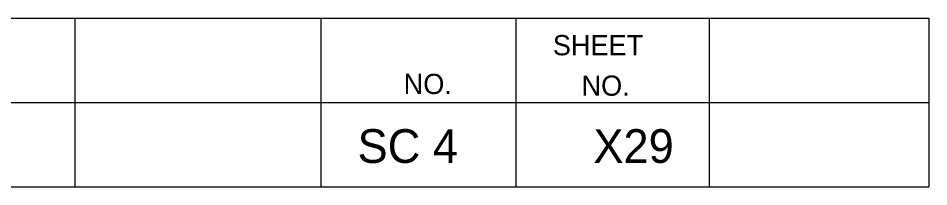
# Model space of a CAD drawing. Extents: x 1000 to 1162, y 999 to 8520.
# Drawn here: x 1148.08 to 1161.56, y 4320.05 to 4322.55 of the extents above; entities that cross this region are included whole.
import ezdxf

# ---------------------------------------------------------------- set-up
doc = ezdxf.new("R2010")
doc.units = 0
doc.layers.add('Level 20', color=7, linetype='Continuous')
doc.layers.add('Level 3', color=7, linetype='Continuous')

msp = doc.modelspace()

# ---------------------------------------------------------------- linework, layer by layer
at = {"layer": 'Level 3'}
for p, q in [((1133.055, 4322.546), (1161.555, 4322.546)), ((1133.055, 4322.546), (1161.555, 4322.546)), ((1133.055, 4322.546), (1161.555, 4322.546)), ((1133.055, 4322.546), (1161.555, 4322.546)), ((1133.055, 4322.546), (1161.555, 4322.546)), ((1133.055, 4322.546), (1161.555, 4322.546)), ((1133.055, 4322.546), (1161.555, 4322.546)), ((1133.055, 4322.546), (1161.555, 4322.546)), ((1133.055, 4322.546), (1161.555, 4322.546)), ((1133.055, 4322.546), (1161.555, 4322.546)), ((1133.055, 4322.546), (1161.555, 4322.546)), ((1133.055, 4322.546), (1161.555, 4322.546)), ((1133.055, 4322.546), (1161.555, 4322.546)), ((1133.055, 4322.546), (1161.555, 4322.546)), ((1133.055, 4322.546), (1161.555, 4322.546)), ((1133.055, 4322.546), (1161.555, 4322.546)), ((1133.055, 4322.546), (1161.555, 4322.546)), ((1133.055, 4322.546), (1161.555, 4322.546)), ((1133.055, 4322.546), (1161.555, 4322.546)), ((1133.055, 4322.546), (1161.555, 4322.546)), ((1133.055, 4322.546), (1161.555, 4322.546)), ((1133.055, 4322.546), (1161.555, 4322.546)), ((1133.055, 4322.546), (1161.555, 4322.546)), ((1133.055, 4322.546), (1161.555, 4322.546)), ((1133.055, 4322.546), (1161.555, 4322.546)), ((1133.055, 4322.546), (1161.555, 4322.546)), ((1133.055, 4322.546), (1161.555, 4322.546)), ((1148.913, 4322.546), (1148.913, 4320.046)), ((1148.913, 4322.546), (1148.913, 4320.046)), ((1148.913, 4322.546), (1148.913, 4320.046)), ((1148.913, 4322.546), (1148.913, 4320.046)), ((1148.913, 4322.546), (1148.913, 4320.046)), ((1148.913, 4322.546), (1148.913, 4320.046)), ((1148.913, 4322.546), (1148.913, 4320.046)), ((1148.913, 4322.546), (1148.913, 4320.046)), ((1148.913, 4322.546), (1148.913, 4320.046)), ((1148.913, 4322.546), (1148.913, 4320.046)), ((1148.913, 4322.546), (1148.913, 4320.046)), ((1148.913, 4322.546), (1148.913, 4320.046)), ((1148.913, 4322.546), (1148.913, 4320.046)), ((1148.913, 4322.546), (1148.913, 4320.046)), ((1148.913, 4322.546), (1148.913, 4320.046)), ((1148.913, 4322.546), (1148.913, 4320.046)), ((1148.913, 4322.546), (1148.913, 4320.046)), ((1148.913, 4322.546), (1148.913, 4320.046)), ((1148.913, 4322.546), (1148.913, 4320.046)), ((1148.913, 4322.546), (1148.913, 4320.046)), ((1148.913, 4322.546), (1148.913, 4320.046)), ((1148.913, 4322.546), (1148.913, 4320.046)), ((1148.913, 4322.546), (1148.913, 4320.046)), ((1148.913, 4322.546), (1148.913, 4320.046)), ((1148.913, 4322.546), (1148.913, 4320.046)), ((1148.913, 4322.546), (1148.913, 4320.046)), ((1148.913, 4322.546), (1148.913, 4320.046)), ((1152.554, 4322.546), (1152.554, 4320.046)), ((1152.554, 4322.546), (1152.554, 4320.046)), ((1152.554, 4322.546), (1152.554, 4320.046)), ((1152.554, 4322.546), (1152.554, 4320.046)), ((1152.554, 4322.546), (1152.554, 4320.046)), ((1152.554, 4322.546), (1152.554, 4320.046)), ((1152.554, 4322.546), (1152.554, 4320.046)), ((1152.554, 4322.546), (1152.554, 4320.046)), ((1152.554, 4322.546), (1152.554, 4320.046)), ((1152.554, 4322.546), (1152.554, 4320.046)), ((1152.554, 4322.546), (1152.554, 4320.046)), ((1152.554, 4322.546), (1152.554, 4320.046)), ((1152.554, 4322.546), (1152.554, 4320.046)), ((1152.554, 4322.546), (1152.554, 4320.046)), ((1152.554, 4322.546), (1152.554, 4320.046)), ((1152.554, 4322.546), (1152.554, 4320.046)), ((1152.554, 4322.546), (1152.554, 4320.046)), ((1152.554, 4322.546), (1152.554, 4320.046)), ((1152.554, 4322.546), (1152.554, 4320.046)), ((1152.554, 4322.546), (1152.554, 4320.046)), ((1152.554, 4322.546), (1152.554, 4320.046)), ((1152.554, 4322.546), (1152.554, 4320.046)), ((1152.554, 4322.546), (1152.554, 4320.046)), ((1152.554, 4322.546), (1152.554, 4320.046)), ((1152.554, 4322.546), (1152.554, 4320.046)), ((1152.554, 4322.546), (1152.554, 4320.046)), ((1152.554, 4322.546), (1152.554, 4320.046)), ((1155.44, 4322.546), (1155.44, 4320.046)), ((1155.44, 4322.546), (1155.44, 4320.046)), ((1155.44, 4322.546), (1155.44, 4320.046)), ((1155.44, 4322.546), (1155.44, 4320.046)), ((1155.44, 4322.546), (1155.44, 4320.046)), ((1155.44, 4322.546), (1155.44, 4320.046)), ((1155.44, 4322.546), (1155.44, 4320.046)), ((1155.44, 4322.546), (1155.44, 4320.046)), ((1155.44, 4322.546), (1155.44, 4320.046)), ((1155.44, 4322.546), (1155.44, 4320.046)), ((1155.44, 4322.546), (1155.44, 4320.046)), ((1155.44, 4322.546), (1155.44, 4320.046)), ((1155.44, 4322.546), (1155.44, 4320.046)), ((1155.44, 4322.546), (1155.44, 4320.046)), ((1155.44, 4322.546), (1155.44, 4320.046)), ((1155.44, 4322.546), (1155.44, 4320.046)), ((1155.44, 4322.546), (1155.44, 4320.046)), ((1155.44, 4322.546), (1155.44, 4320.046)), ((1155.44, 4322.546), (1155.44, 4320.046)), ((1155.44, 4322.546), (1155.44, 4320.046)), ((1155.44, 4322.546), (1155.44, 4320.046)), ((1155.44, 4322.546), (1155.44, 4320.046)), ((1155.44, 4322.546), (1155.44, 4320.046)), ((1155.44, 4322.546), (1155.44, 4320.046)), ((1155.44, 4322.546), (1155.44, 4320.046)), ((1155.44, 4322.546), (1155.44, 4320.046)), ((1155.44, 4322.546), (1155.44, 4320.046)), ((1158.305, 4322.546), (1158.305, 4320.046)), ((1158.305, 4322.546), (1158.305, 4320.046)), ((1158.305, 4322.546), (1158.305, 4320.046)), ((1158.305, 4322.546), (1158.305, 4320.046)), ((1158.305, 4322.546), (1158.305, 4320.046)), ((1158.305, 4322.546), (1158.305, 4320.046)), ((1158.305, 4322.546), (1158.305, 4320.046)), ((1158.305, 4322.546), (1158.305, 4320.046)), ((1158.305, 4322.546), (1158.305, 4320.046)), ((1158.305, 4322.546), (1158.305, 4320.046)), ((1158.305, 4322.546), (1158.305, 4320.046)), ((1158.305, 4322.546), (1158.305, 4320.046)), ((1158.305, 4322.546), (1158.305, 4320.046)), ((1158.305, 4322.546), (1158.305, 4320.046)), ((1158.305, 4322.546), (1158.305, 4320.046)), ((1158.305, 4322.546), (1158.305, 4320.046)), ((1158.305, 4322.546), (1158.305, 4320.046)), ((1158.305, 4322.546), (1158.305, 4320.046)), ((1158.305, 4322.546), (1158.305, 4320.046)), ((1158.305, 4322.546), (1158.305, 4320.046)), ((1158.305, 4322.546), (1158.305, 4320.046)), ((1158.305, 4322.546), (1158.305, 4320.046)), ((1158.305, 4322.546), (1158.305, 4320.046)), ((1158.305, 4322.546), (1158.305, 4320.046)), ((1158.305, 4322.546), (1158.305, 4320.046)), ((1158.305, 4322.546), (1158.305, 4320.046)), ((1158.305, 4322.546), (1158.305, 4320.046)), ((1161.555, 4322.546), (1161.555, 4320.046)), ((1161.555, 4322.546), (1161.555, 4320.046)), ((1161.555, 4322.546), (1161.555, 4320.046)), ((1161.555, 4322.546), (1161.555, 4320.046)), ((1161.555, 4322.546), (1161.555, 4320.046)), ((1161.555, 4322.546), (1161.555, 4320.046)), ((1161.555, 4322.546), (1161.555, 4320.046)), ((1161.555, 4322.546), (1161.555, 4320.046)), ((1161.555, 4322.546), (1161.555, 4320.046)), ((1161.555, 4322.546), (1161.555, 4320.046)), ((1161.555, 4322.546), (1161.555, 4320.046)), ((1161.555, 4322.546), (1161.555, 4320.046)), ((1161.555, 4322.546), (1161.555, 4320.046)), ((1161.555, 4322.546), (1161.555, 4320.046)), ((1161.555, 4322.546), (1161.555, 4320.046)), ((1161.555, 4322.546), (1161.555, 4320.046)), ((1161.555, 4322.546), (1161.555, 4320.046)), ((1161.555, 4322.546), (1161.555, 4320.046)), ((1161.555, 4322.546), (1161.555, 4320.046)), ((1161.555, 4322.546), (1161.555, 4320.046)), ((1161.555, 4322.546), (1161.555, 4320.046)), ((1161.555, 4322.546), (1161.555, 4320.046)), ((1161.555, 4322.546), (1161.555, 4320.046)), ((1161.555, 4322.546), (1161.555, 4320.046)), ((1161.555, 4322.546), (1161.555, 4320.046)), ((1161.555, 4322.546), (1161.555, 4320.046)), ((1161.555, 4322.546), (1161.555, 4320.046)), ((1133.055, 4321.296), (1161.555, 4321.296)), ((1133.055, 4321.296), (1161.555, 4321.296)), ((1133.055, 4321.296), (1161.555, 4321.296)), ((1133.055, 4321.296), (1161.555, 4321.296)), ((1133.055, 4321.296), (1161.555, 4321.296)), ((1133.055, 4321.296), (1161.555, 4321.296)), ((1133.055, 4321.296), (1161.555, 4321.296)), ((1133.055, 4321.296), (1161.555, 4321.296)), ((1133.055, 4321.296), (1161.555, 4321.296)), ((1133.055, 4321.296), (1161.555, 4321.296)), ((1133.055, 4321.296), (1161.555, 4321.296)), ((1133.055, 4321.296), (1161.555, 4321.296)), ((1133.055, 4321.296), (1161.555, 4321.296)), ((1133.055, 4321.296), (1161.555, 4321.296)), ((1133.055, 4321.296), (1161.555, 4321.296)), ((1133.055, 4321.296), (1161.555, 4321.296)), ((1133.055, 4321.296), (1161.555, 4321.296)), ((1133.055, 4321.296), (1161.555, 4321.296)), ((1133.055, 4321.296), (1161.555, 4321.296)), ((1133.055, 4321.296), (1161.555, 4321.296)), ((1133.055, 4321.296), (1161.555, 4321.296)), ((1133.055, 4321.296), (1161.555, 4321.296)), ((1133.055, 4321.296), (1161.555, 4321.296)), ((1133.055, 4321.296), (1161.555, 4321.296)), ((1133.055, 4321.296), (1161.555, 4321.296)), ((1133.055, 4321.296), (1161.555, 4321.296)), ((1133.055, 4321.296), (1161.555, 4321.296)), ((1133.055, 4320.046), (1161.555, 4320.046)), ((1133.055, 4320.046), (1161.555, 4320.046)), ((1133.055, 4320.046), (1161.555, 4320.046)), ((1133.055, 4320.046), (1161.555, 4320.046)), ((1133.055, 4320.046), (1161.555, 4320.046)), ((1133.055, 4320.046), (1161.555, 4320.046)), ((1133.055, 4320.046), (1161.555, 4320.046)), ((1133.055, 4320.046), (1161.555, 4320.046)), ((1133.055, 4320.046), (1161.555, 4320.046)), ((1133.055, 4320.046), (1161.555, 4320.046)), ((1133.055, 4320.046), (1161.555, 4320.046)), ((1133.055, 4320.046), (1161.555, 4320.046)), ((1133.055, 4320.046), (1161.555, 4320.046)), ((1133.055, 4320.046), (1161.555, 4320.046)), ((1133.055, 4320.046), (1161.555, 4320.046)), ((1133.055, 4320.046), (1161.555, 4320.046)), ((1133.055, 4320.046), (1161.555, 4320.046)), ((1133.055, 4320.046), (1161.555, 4320.046)), ((1133.055, 4320.046), (1161.555, 4320.046)), ((1133.055, 4320.046), (1161.555, 4320.046)), ((1133.055, 4320.046), (1161.555, 4320.046)), ((1133.055, 4320.046), (1161.555, 4320.046)), ((1133.055, 4320.046), (1161.555, 4320.046)), ((1133.055, 4320.046), (1161.555, 4320.046)), ((1133.055, 4320.046), (1161.555, 4320.046)), ((1133.055, 4320.046), (1161.555, 4320.046)), ((1133.055, 4320.046), (1161.555, 4320.046))]:
    msp.add_line(p, q, dxfattribs=at)

# ---------------------------------------------------------------- texts
at = {"layer": 'Level 20'}
for s, p in [('SC 4', (1153.099, 4320.4)), ('X29', (1156.59, 4320.4))]:
    msp.add_text(s, height=0.5, dxfattribs=at).set_placement(p)
at = {"layer": 'Level 3'}
for s, p in [('SHEET', (1155.99, 4321.996)), ('SHEET', (1155.99, 4321.996)), ('SHEET', (1155.99, 4321.996)), ('SHEET', (1155.99, 4321.996)), ('SHEET', (1155.99, 4321.996)), ('SHEET', (1155.99, 4321.996)), ('SHEET', (1155.99, 4321.996)), ('SHEET', (1155.99, 4321.996)), ('SHEET', (1155.99, 4321.996)), ('SHEET', (1155.99, 4321.996)), ('SHEET', (1155.99, 4321.996)), ('SHEET', (1155.99, 4321.996)), ('SHEET', (1155.99, 4321.996)), ('SHEET', (1155.99, 4321.996)), ('SHEET', (1155.99, 4321.996)), ('SHEET', (1155.99, 4321.996)), ('SHEET', (1155.99, 4321.996)), ('SHEET', (1155.99, 4321.996)), ('SHEET', (1155.99, 4321.996)), ('SHEET', (1155.99, 4321.996)), ('SHEET', (1155.99, 4321.996)), ('SHEET', (1155.99, 4321.996)), ('SHEET', (1155.99, 4321.996)), ('SHEET', (1155.99, 4321.996)), ('SHEET', (1155.99, 4321.996)), ('SHEET', (1155.99, 4321.996)), ('SHEET', (1155.99, 4321.996)), ('NO.', (1153.782, 4321.421)), ('NO.', (1153.782, 4321.421)), ('NO.', (1153.782, 4321.421)), ('NO.', (1153.782, 4321.421)), ('NO.', (1153.782, 4321.421)), ('NO.', (1153.782, 4321.421)), ('NO.', (1153.782, 4321.421)), ('NO.', (1153.782, 4321.421)), ('NO.', (1153.782, 4321.421)), ('NO.', (1153.782, 4321.421)), ('NO.', (1153.782, 4321.421)), ('NO.', (1153.782, 4321.421)), ('NO.', (1153.782, 4321.421)), ('NO.', (1153.782, 4321.421)), ('NO.', (1153.782, 4321.421)), ('NO.', (1153.782, 4321.421)), ('NO.', (1153.782, 4321.421)), ('NO.', (1153.782, 4321.421)), ('NO.', (1153.782, 4321.421)), ('NO.', (1153.782, 4321.421)), ('NO.', (1153.782, 4321.421)), ('NO.', (1153.782, 4321.421)), ('NO.', (1153.782, 4321.421)), ('NO.', (1153.782, 4321.421)), ('NO.', (1153.782, 4321.421)), ('NO.', (1153.782, 4321.421)), ('NO.', (1153.782, 4321.421)), ('NO.', (1156.415, 4321.396)), ('NO.', (1156.415, 4321.396)), ('NO.', (1156.415, 4321.396)), ('NO.', (1156.415, 4321.396)), ('NO.', (1156.415, 4321.396)), ('NO.', (1156.415, 4321.396)), ('NO.', (1156.415, 4321.396)), ('NO.', (1156.415, 4321.396)), ('NO.', (1156.415, 4321.396)), ('NO.', (1156.415, 4321.396)), ('NO.', (1156.415, 4321.396)), ('NO.', (1156.415, 4321.396)), ('NO.', (1156.415, 4321.396)), ('NO.', (1156.415, 4321.396)), ('NO.', (1156.415, 4321.396)), ('NO.', (1156.415, 4321.396)), ('NO.', (1156.415, 4321.396)), ('NO.', (1156.415, 4321.396)), ('NO.', (1156.415, 4321.396)), ('NO.', (1156.415, 4321.396)), ('NO.', (1156.415, 4321.396)), ('NO.', (1156.415, 4321.396)), ('NO.', (1156.415, 4321.396)), ('NO.', (1156.415, 4321.396)), ('NO.', (1156.415, 4321.396)), ('NO.', (1156.415, 4321.396)), ('NO.', (1156.415, 4321.396))]:
    msp.add_text(s, height=0.3, dxfattribs=at).set_placement(p)

doc.saveas('drawing.dxf')
